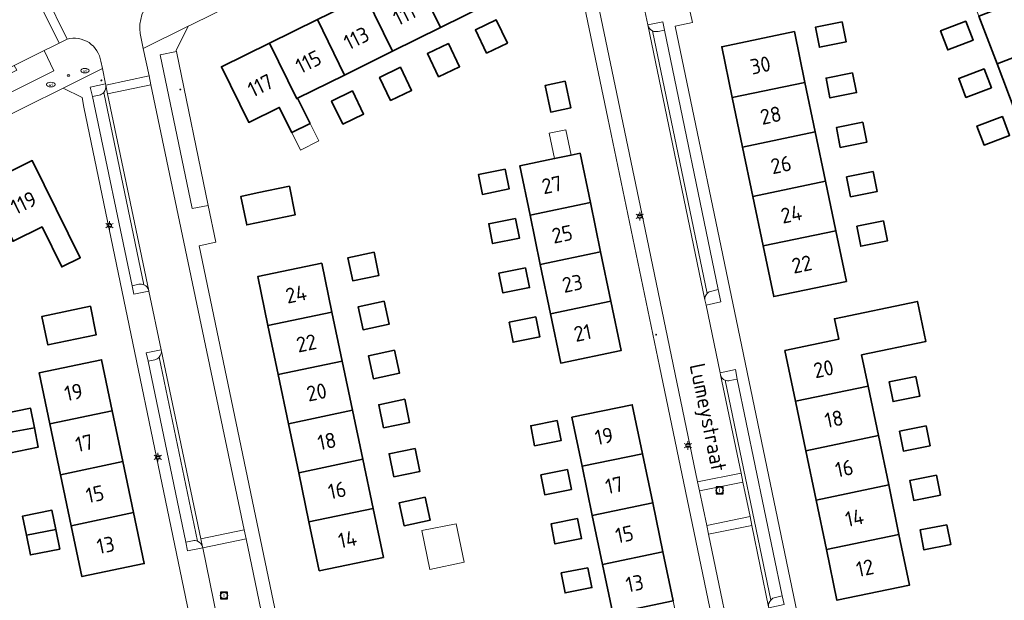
# Model space of a CAD drawing. Header units: metres. Extents: x 140853 to 145288, y 474558 to 480269.
# Tile 260 of 428: x 143668 to 143783, y 479011 to 479079. Entities that reach past the tile are written whole.
import ezdxf
from ezdxf.enums import TextEntityAlignment as Align

# ---------------------------------------------------------------- set-up
doc = ezdxf.new("R2010")
doc.units = ezdxf.units.M
doc.header["$MEASUREMENT"] = 0
for name, color, linetype, lineweight in [('B-WE-GR-BEPLANTING_CULTUUR_HEESTERS-G', 90, 'Continuous', 18), ('B-WE-GR-GRAS_KRUIDENRIJK-G', 80, 'Continuous', 18), ('B-WE-GR-GROENVOORZIENING-G', 80, 'Continuous', 18), ('B-WE-IE-TERREINAFSCHEIDING_KUNSTMATIG_MUUR-G', 90, 'IE-TERREINAFSCHEIDING-KUNSTMATIG-DICHT', 18), ('B-WE-KL-ET_LS_OV_LICHTMAST-S', 190, 'Continuous', 18), ('B-WE-KL-WATER_BRANDLEIDING_PUT-S', 150, 'Continuous', 18), ('B-WE-KL-WATER_PUT-S', 170, 'Continuous', 18), ('B-WE-OG-BEBOUWING-G', 7, 'Continuous', 35), ('B-WE-OG-BEBOUWING_BIJGEBOUW-G', 7, 'Continuous', 18), ('B-WE-OG-BEBOUWING_HUISNUMMER-T18', 10, 'Continuous', 18), ('B-WE-OG-BEBOUWING_STRAATNAAM-T18', 10, 'Continuous', 18), ('B-WE-OG-TERREIN_ERF-G', 7, 'Continuous', 18), ('B-WE-RI-GWA_RIOOLPUT-S', 30, 'Continuous', 18), ('B-WE-VH-GOOT-G', 170, 'Continuous', 18), ('B-WE-VH-VERHARDING_BETONSTRAATSTEEN-G', 252, 'Continuous', 18), ('B-WE-VH-VERHARDING_TEGEL-G', 252, 'Continuous', 18), ('X-XX-XX-ALGEMEEN-S', 7, 'Continuous', 18)]:
    doc.layers.add(name, color=color, linetype=linetype, lineweight=lineweight)
doc.styles.add('NLCS-ISO', font='txt')
doc.linetypes.add('IE-TERREINAFSCHEIDING-KUNSTMATIG-DICHT', pattern='A,8,-1,[82,NLCS.shx,S=0.75,R=90,X=0,Y=0],-1', length=10)

# ---------------------------------------------------------------- blocks, each defined once
blk = doc.blocks.new('SIE-WEG_AFVALBAK_TYPE_01')
for radius in [0.25, 0.156]:
    blk.add_circle((0, 0), radius)
blk = doc.blocks.new('B-SIE-WEG_LICHTMAST-SO')
at = {"ltscale": 0.1}
for p, q in [((-1.1, 0.63), (-2.19, 1.27)), ((0, 1.27), (0, 2.53)), ((1.1, 0.63), (2.19, 1.27)), ((-1.1, -0.63), (-2.19, -1.27)), ((0, -1.27), (0, -2.53)), ((1.1, -0.63), (2.19, -1.27))]:
    blk.add_line(p, q, dxfattribs=at)
at = {"flags": 128}
for points in [[(-1.16, 0.5), (1.16, 0.5)], [(-1.16, -0.5), (1.16, -0.5)]]:
    blk.add_lwpolyline(points, dxfattribs=at)
at = {"ltscale": 0.1}
blk.add_circle((0, 0), 1.27, dxfattribs=at)
at = {"style": 'NLCS-ISO'}
blk.add_attdef('TYPE', text='', height=1.8, dxfattribs=at).set_placement((0, 2.53), align=Align.BOTTOM_CENTER)
blk = doc.blocks.new('SRI-PUT_INSPECTIE-SO')
at = {"lineweight": -3, "flags": 128}
blk.add_lwpolyline([(-2, -2), (2, -2), (2, 2), (-2, 2)], close=True, dxfattribs=at)
at = {"lineweight": -3, "ltscale": 1.5}
blk.add_circle((0, 0), 2, dxfattribs=at)
at = {"ltscale": 0.1, "style": 'NLCS-ISO'}
blk.add_text('I', height=2.5, dxfattribs=at).set_placement((0, -0.01), align=Align.MIDDLE_CENTER)
blk = doc.blocks.new('SKL-WATERLEIDINGPUT-SO')
at = {"color": 0, "linetype": 'ByBlock', "lineweight": 18}
blk.add_ellipse((0, 0), major_axis=(2.5, 0), ratio=0.54, dxfattribs=at)
at = {"color": 0, "linetype": 'ByBlock', "lineweight": 18, "style": 'NLCS-ISO'}
blk.add_text('wl', height=1.8, dxfattribs=at).set_placement((0, 0), align=Align.MIDDLE_CENTER)
blk = doc.blocks.new('SIE-WEG_STRAATPOT_BRANDKRAAN-SO')
blk.add_ellipse((0, 0), major_axis=(-0.729, 0), ratio=0.685994)
at = {"style": 'NLCS-ISO'}
blk.add_text('BR', height=0.4, dxfattribs=at).set_placement((-0.3, -0.15))

msp = doc.modelspace()

# ---------------------------------------------------------------- linework, layer by layer
at = {"layer": 'B-WE-GR-BEPLANTING_CULTUUR_HEESTERS-G', "ltscale": 0.2, "flags": 128}
msp.add_lwpolyline([(143685.939, 479075.394), (143684.037, 479075), (143687.81, 479056.959), (143689.693, 479057.295), (143685.939, 479075.394)], close=True, dxfattribs=at)
at = {"layer": 'B-WE-GR-GRAS_KRUIDENRIJK-G', "ltscale": 0.2, "flags": 128}
msp.add_lwpolyline([(143660.971, 479067.889), (143671.521, 479073.132), (143670.391, 479075.494), (143666.873, 479073.757), (143667.173, 479073.205), (143660.118, 479069.65), (143660.971, 479067.889)], close=True, dxfattribs=at)
at = {"layer": 'B-WE-GR-GROENVOORZIENING-G', "ltscale": 0.2, "flags": 128}
for points in [[(143742.572, 479077.753), (143743.317, 479077.895), (143743.116, 479078.892), (143741.354, 479078.522), (143741.354, 479078.522, 0.2373836), (143741.932, 479077.815), (143741.932, 479077.815, 0.1624888), (143742.572, 479077.753)], [(143677.613, 479071.603), (143675.792, 479071.203), (143676.071, 479070.115), (143676.855, 479070.275), (143676.855, 479070.275, 0.1611748), (143677.395, 479070.56), (143677.395, 479070.56, 0.2330403), (143677.642, 479071.439), (143677.642, 479071.439), (143677.613, 479071.603)], [(143680.733, 479047.878), (143680.94, 479046.89), (143682.714, 479047.251), (143682.708, 479047.278), (143682.708, 479047.278, 0.2396851), (143682.125, 479047.984), (143682.125, 479047.984, 0.151692), (143681.525, 479048.049), (143681.525, 479048.049), (143680.733, 479047.878)], [(143748.086, 479046.227), (143748.118, 479046.076), (143748.219, 479045.579), (143749.97, 479045.965), (143749.644, 479047.442), (143748.882, 479047.236), (143748.882, 479047.236, 0.1720603), (143748.336, 479046.968), (143748.336, 479046.968, 0.2268514), (143748.086, 479046.227)], [(143684.159, 479040.359), (143682.403, 479039.997), (143682.609, 479038.996), (143683.387, 479039.177), (143683.387, 479039.177, 0.1504425), (143683.909, 479039.488), (143683.909, 479039.488, 0.2316194), (143684.159, 479040.359)], [(143751.023, 479036.727), (143751.882, 479036.914), (143751.664, 479038.019), (143749.878, 479037.651), (143749.933, 479037.387), (143749.933, 479037.387, 0.2388081), (143750.471, 479036.769), (143750.471, 479036.769, 0.1557228), (143751.023, 479036.727)], [(143687.255, 479016.736), (143689.039, 479017.077), (143688.997, 479017.191), (143688.997, 479017.191, 0.243133), (143688.437, 479017.865), (143688.437, 479017.865, 0.1636015), (143687.826, 479017.911), (143687.826, 479017.911), (143687.057, 479017.742), (143687.255, 479016.736)], [(143755.577, 479010.159), (143755.606, 479010.021), (143757.381, 479010.401), (143757.156, 479011.419), (143756.391, 479011.255), (143756.391, 479011.255, 0.1702062), (143755.823, 479010.946), (143755.823, 479010.946, 0.221314), (143755.577, 479010.159)]]:
    msp.add_lwpolyline(points, format="xyb", close=True, dxfattribs=at)
at = {"layer": 'B-WE-IE-TERREINAFSCHEIDING_KUNSTMATIG_MUUR-G', "ltscale": 0.2, "flags": 128}
msp.add_lwpolyline([(143685.939, 479075.394), (143689.693, 479057.295)], dxfattribs=at)
at = {"layer": 'B-WE-OG-BEBOUWING-G', "ltscale": 0.2, "flags": 128}
for points in [[(143716.999, 479078.2), (143722.637, 479080.984), (143719.447, 479087.478), (143713.805, 479084.703), (143716.999, 479078.2)], [(143711.361, 479075.415), (143716.999, 479078.2), (143713.805, 479084.703), (143708.162, 479081.928), (143711.361, 479075.415)], [(143790.471, 479077.031), (143788.332, 479082.626), (143780.289, 479079.55), (143782.429, 479073.955), (143790.471, 479077.031)], [(143705.724, 479072.631), (143711.361, 479075.415), (143708.162, 479081.928), (143702.52, 479079.153), (143705.724, 479072.631)], [(143705.724, 479072.631), (143702.52, 479079.153), (143696.877, 479076.379), (143700.086, 479069.847), (143700.186, 479069.896), (143705.724, 479072.631)], [(143722.408, 479075.207), (143724.867, 479076.392), (143723.556, 479079.112), (143721.098, 479077.927), (143722.408, 479075.207)], [(143764.209, 479078.868), (143761.082, 479078.241), (143761.541, 479075.896), (143764.679, 479076.524), (143764.209, 479078.868)], [(143778.775, 479078.957), (143775.791, 479077.829), (143776.626, 479075.59), (143779.619, 479076.721), (143778.775, 479078.957)], [(143759.843, 479071.763), (143758.602, 479077.725), (143750.065, 479075.948), (143751.306, 479069.986), (143759.843, 479071.763)], [(143784.568, 479068.36), (143792.61, 479071.436), (143790.471, 479077.031), (143782.429, 479073.955), (143784.568, 479068.36)], [(143696.877, 479076.379), (143691.235, 479073.604), (143694.448, 479067.062), (143698.034, 479068.833), (143699.5, 479065.866), (143701.652, 479066.928), (143700.186, 479069.896), (143700.086, 479069.847), (143696.877, 479076.379)], [(143716.771, 479072.423), (143719.229, 479073.608), (143717.919, 479076.327), (143715.46, 479075.142), (143716.771, 479072.423)], [(143711.133, 479069.638), (143713.592, 479070.823), (143712.281, 479073.543), (143709.822, 479072.358), (143711.133, 479069.638)], [(143780.914, 479073.362), (143777.93, 479072.235), (143778.765, 479069.995), (143781.759, 479071.126), (143780.914, 479073.362)], [(143731.656, 479071.905), (143729.306, 479071.418), (143729.956, 479068.284), (143732.306, 479068.772), (143731.656, 479071.905)], [(143765.451, 479072.906), (143762.323, 479072.279), (143762.782, 479069.934), (143765.92, 479070.562), (143765.451, 479072.906)], [(143705.495, 479066.854), (143707.954, 479068.039), (143706.643, 479070.759), (143704.185, 479069.574), (143705.495, 479066.854)], [(143752.517, 479064.17), (143761.054, 479065.948), (143759.843, 479071.763), (143751.306, 479069.986), (143752.517, 479064.17)], [(143783.053, 479067.767), (143780.069, 479066.64), (143780.904, 479064.401), (143783.898, 479065.531), (143783.053, 479067.767)], [(143766.661, 479067.09), (143763.534, 479066.464), (143763.993, 479064.118), (143767.131, 479064.747), (143766.661, 479067.09)], [(143761.054, 479065.948), (143752.517, 479064.17), (143753.724, 479058.375), (143762.261, 479060.152), (143761.054, 479065.948)], [(143732.366, 479063.219), (143730.408, 479062.812), (143726.326, 479061.965), (143727.526, 479056.17), (143734.617, 479057.642), (143733.414, 479063.436), (143732.366, 479063.219)], [(143663.434, 479059.827), (143666.758, 479053.104), (143670.147, 479054.779), (143672.469, 479050.082), (143674.638, 479051.155), (143668.992, 479062.575), (143663.434, 479059.827)], [(143724.593, 479061.583), (143721.465, 479060.956), (143721.924, 479058.611), (143725.062, 479059.239), (143724.593, 479061.583)], [(143767.868, 479061.295), (143764.74, 479060.668), (143765.2, 479058.323), (143768.337, 479058.951), (143767.868, 479061.295)], [(143699.226, 479059.559), (143695.434, 479058.77), (143693.518, 479058.372), (143694.215, 479055.024), (143699.923, 479056.211), (143699.226, 479059.559)], [(143754.935, 479052.559), (143763.472, 479054.337), (143762.261, 479060.152), (143753.724, 479058.375), (143754.935, 479052.559)], [(143727.526, 479056.17), (143728.726, 479050.375), (143735.82, 479051.848), (143734.617, 479057.642), (143727.526, 479056.17)], [(143725.796, 479055.788), (143722.668, 479055.162), (143723.127, 479052.817), (143726.265, 479053.445), (143725.796, 479055.788)], [(143765.951, 479054.853), (143766.411, 479052.507), (143769.548, 479053.136), (143769.079, 479055.479), (143765.951, 479054.853)], [(143763.472, 479054.337), (143754.935, 479052.559), (143756.176, 479046.597), (143764.713, 479048.374), (143763.472, 479054.337)], [(143709.176, 479051.799), (143706.117, 479051.159), (143706.683, 479048.453), (143709.745, 479049.094), (143709.176, 479051.799)], [(143729.926, 479044.581), (143737.022, 479046.053), (143735.82, 479051.848), (143728.726, 479050.375), (143729.926, 479044.581)], [(143704.235, 479044.763), (143703.027, 479050.524), (143695.5, 479048.948), (143696.706, 479043.186), (143704.235, 479044.763)], [(143726.998, 479049.994), (143723.87, 479049.368), (143724.33, 479047.022), (143727.468, 479047.651), (143726.998, 479049.994)], [(143675.825, 479045.462), (143670.139, 479044.269), (143670.841, 479040.922), (143676.527, 479042.115), (143675.825, 479045.462)], [(143710.381, 479046.05), (143707.322, 479045.409), (143707.888, 479042.704), (143710.95, 479043.345), (143710.381, 479046.05)], [(143737.022, 479046.053), (143729.926, 479044.581), (143731.126, 479038.786), (143738.225, 479040.26), (143737.022, 479046.053)], [(143758.735, 479034.305), (143767.272, 479036.083), (143766.51, 479039.745), (143774.048, 479041.32), (143773.065, 479046.028), (143763.305, 479043.989), (143763.809, 479041.577), (143757.495, 479040.263), (143758.735, 479034.305)], [(143705.442, 479039.001), (143704.235, 479044.763), (143696.706, 479043.186), (143697.912, 479037.425), (143705.442, 479039.001)], [(143728.201, 479044.2), (143725.073, 479043.574), (143725.533, 479041.228), (143728.67, 479041.857), (143728.201, 479044.2)], [(143711.601, 479040.291), (143708.542, 479039.65), (143709.108, 479036.945), (143712.17, 479037.586), (143711.601, 479040.291)], [(143678.399, 479033.192), (143677.143, 479039.179), (143669.802, 479037.639), (143671.058, 479031.653), (143678.399, 479033.192)], [(143699.118, 479031.663), (143706.65, 479033.24), (143705.442, 479039.001), (143697.912, 479037.425), (143699.118, 479031.663)], [(143772.879, 479037.225), (143769.751, 479036.599), (143770.211, 479034.253), (143773.349, 479034.882), (143772.879, 479037.225)], [(143767.272, 479036.083), (143758.735, 479034.305), (143759.946, 479028.49), (143768.483, 479030.267), (143767.272, 479036.083)], [(143712.797, 479034.527), (143709.737, 479033.886), (143710.304, 479031.181), (143713.365, 479031.822), (143712.797, 479034.527)], [(143733.645, 479026.655), (143740.743, 479028.13), (143739.545, 479033.895), (143732.447, 479032.42), (143733.645, 479026.655)], [(143665.797, 479030.549), (143669.249, 479031.191), (143668.792, 479033.474), (143665.349, 479032.785), (143665.797, 479030.549)], [(143678.399, 479033.192), (143671.058, 479031.653), (143672.314, 479025.666), (143679.655, 479027.205), (143678.399, 479033.192)], [(143700.325, 479025.901), (143707.858, 479027.478), (143706.65, 479033.24), (143699.118, 479031.663), (143700.325, 479025.901)], [(143730.724, 479032.042), (143727.596, 479031.415), (143728.055, 479029.07), (143731.193, 479029.698), (143730.724, 479032.042)], [(143774.09, 479031.41), (143770.962, 479030.784), (143771.422, 479028.438), (143774.559, 479029.067), (143774.09, 479031.41)], [(143665.797, 479030.549), (143666.263, 479028.219), (143669.706, 479028.909), (143669.249, 479031.191), (143665.797, 479030.549)], [(143759.946, 479028.49), (143761.152, 479022.694), (143769.689, 479024.472), (143768.483, 479030.267), (143759.946, 479028.49)], [(143714.004, 479028.765), (143710.945, 479028.125), (143711.511, 479025.42), (143714.573, 479026.061), (143714.004, 479028.765)], [(143740.743, 479028.13), (143733.645, 479026.655), (143734.843, 479020.89), (143741.941, 479022.365), (143740.743, 479028.13)], [(143673.571, 479019.679), (143680.911, 479021.218), (143679.655, 479027.205), (143672.314, 479025.666), (143673.571, 479019.679)], [(143707.858, 479027.478), (143700.325, 479025.901), (143701.531, 479020.139), (143709.065, 479021.717), (143707.858, 479027.478)], [(143731.922, 479026.277), (143728.794, 479025.65), (143729.254, 479023.305), (143732.391, 479023.933), (143731.922, 479026.277)], [(143775.297, 479025.614), (143772.169, 479024.988), (143772.628, 479022.642), (143775.766, 479023.271), (143775.297, 479025.614)], [(143761.152, 479022.694), (143762.363, 479016.879), (143770.9, 479018.656), (143769.689, 479024.472), (143761.152, 479022.694)], [(143715.21, 479023.014), (143712.15, 479022.373), (143712.717, 479019.668), (143715.778, 479020.309), (143715.21, 479023.014)], [(143743.14, 479016.601), (143741.941, 479022.365), (143734.843, 479020.89), (143736.041, 479015.125), (143743.14, 479016.601)], [(143668.309, 479018.575), (143671.761, 479019.217), (143671.304, 479021.5), (143667.861, 479020.811), (143668.309, 479018.575)], [(143673.571, 479019.679), (143674.827, 479013.692), (143682.167, 479015.231), (143680.911, 479021.218), (143673.571, 479019.679)], [(143709.065, 479021.717), (143701.531, 479020.139), (143702.737, 479014.377), (143710.273, 479015.955), (143709.065, 479021.717)], [(143733.12, 479020.512), (143729.992, 479019.886), (143730.452, 479017.54), (143733.59, 479018.169), (143733.12, 479020.512)], [(143776.507, 479019.799), (143773.38, 479019.173), (143773.839, 479016.827), (143776.977, 479017.456), (143776.507, 479019.799)], [(143671.761, 479019.217), (143668.309, 479018.575), (143668.775, 479016.245), (143672.218, 479016.935), (143671.761, 479019.217)], [(143770.9, 479018.656), (143762.363, 479016.879), (143763.604, 479010.922), (143772.14, 479012.699), (143770.9, 479018.656)], [(143743.14, 479016.601), (143736.041, 479015.125), (143737.239, 479009.361), (143744.338, 479010.836), (143743.14, 479016.601)], [(143734.318, 479014.747), (143731.19, 479014.121), (143731.65, 479011.775), (143734.788, 479012.404), (143734.318, 479014.747)]]:
    msp.add_lwpolyline(points, close=True, dxfattribs=at)
at = {"layer": 'B-WE-OG-BEBOUWING_BIJGEBOUW-G', "ltscale": 0.2, "flags": 128}
for points in [[(143701.652, 479066.928), (143699.5, 479065.866), (143700.52, 479063.8), (143702.677, 479064.879), (143701.652, 479066.928)], [(143730.408, 479062.812), (143732.366, 479063.219), (143731.746, 479066.205), (143729.788, 479065.798), (143730.408, 479062.812)], [(143719.794, 479015.403), (143718.838, 479019.904), (143714.781, 479019.104), (143715.75, 479014.544), (143719.794, 479015.403)]]:
    msp.add_lwpolyline(points, close=True, dxfattribs=at)
at = {"layer": 'B-WE-OG-TERREIN_ERF-G', "ltscale": 0.2, "flags": 128}
for points in [[(143785.933, 479097.282), (143774.673, 479120.012), (143774.118, 479121.132), (143742.91, 479105.788), (143741.519, 479102.907), (143741.537, 479102.821), (143745.421, 479084.399), (143745.421, 479084.399), (143746.346, 479080.017), (143746.604, 479078.796), (143744.585, 479078.375), (143751.984, 479042.792), (143759.348, 479007.38), (143760.883, 479000), (143766.964, 478970.79), (143768.946, 478971.131), (143768.979, 478970.972), (143769.856, 478966.762), (143773.659, 478948.487), (143773.68, 478948.386), (143776.07, 478946.577), (143818.984, 478948.766)], [(143750.089, 479003.211), (143742.734, 479038.442), (143736.655, 479067.564), (143730.429, 479097.386), (143728.2, 479098.459), (143687.745, 479078.573), (143687.322, 479078.365), (143685.915, 479075.511), (143685.939, 479075.394), (143689.693, 479057.295), (143689.693, 479057.295), (143690.59, 479053.004), (143688.615, 479052.58), (143699.607, 479000)]]:
    msp.add_lwpolyline(points, dxfattribs=at)
for points in [[(143788.332, 479082.626), (143790.471, 479077.031), (143792.61, 479071.436), (143794.75, 479065.841), (143786.707, 479062.766), (143784.568, 479068.36), (143782.429, 479073.955), (143780.289, 479079.55), (143778.149, 479085.146), (143776.961, 479088.254), (143773.925, 479087.094), (143772.975, 479089.578), (143776.011, 479090.739), (143784.053, 479093.815), (143786.192, 479088.22), (143788.332, 479082.626)], [(143722.637, 479080.984), (143716.999, 479078.2), (143711.361, 479075.415), (143705.724, 479072.631), (143700.186, 479069.896), (143701.652, 479066.928), (143699.5, 479065.866), (143698.034, 479068.833), (143694.448, 479067.062), (143691.235, 479073.604), (143696.877, 479076.379), (143702.52, 479079.153), (143708.162, 479081.928), (143713.805, 479084.703), (143719.447, 479087.478), (143725.087, 479090.251), (143728.275, 479083.769), (143722.637, 479080.984)], [(143722.408, 479075.207), (143721.098, 479077.927), (143723.556, 479079.112), (143724.867, 479076.392), (143722.408, 479075.207)], [(143764.209, 479078.868), (143764.679, 479076.524), (143761.541, 479075.896), (143761.082, 479078.241), (143764.209, 479078.868)], [(143778.775, 479078.957), (143779.619, 479076.721), (143776.626, 479075.59), (143775.791, 479077.829), (143778.775, 479078.957)], [(143759.843, 479071.763), (143761.054, 479065.948), (143762.261, 479060.152), (143763.472, 479054.337), (143764.713, 479048.374), (143756.176, 479046.597), (143754.935, 479052.559), (143753.724, 479058.375), (143752.517, 479064.17), (143751.306, 479069.986), (143750.065, 479075.948), (143758.602, 479077.725), (143759.843, 479071.763)], [(143716.771, 479072.423), (143715.46, 479075.142), (143717.919, 479076.327), (143719.229, 479073.608), (143716.771, 479072.423)], [(143711.133, 479069.638), (143709.822, 479072.358), (143712.281, 479073.543), (143713.592, 479070.823), (143711.133, 479069.638)], [(143780.914, 479073.362), (143781.759, 479071.126), (143778.765, 479069.995), (143777.93, 479072.235), (143780.914, 479073.362)], [(143731.656, 479071.905), (143732.306, 479068.772), (143729.956, 479068.284), (143729.306, 479071.418), (143731.656, 479071.905)], [(143765.451, 479072.906), (143765.92, 479070.562), (143762.782, 479069.934), (143762.323, 479072.279), (143765.451, 479072.906)], [(143675.076, 479068.858), (143674.844, 479069.98), (143672.632, 479071.099), (143646.002, 479057.919), (143630.025, 479050.011), (143628.614, 479047.262), (143637.37, 479004.897), (143645.77, 478964.471), (143647.7, 478964.869), (143647.996, 478963.385), (143652.374, 478942.352), (143654.797, 478940.47), (143699.262, 478942.709), (143700.753, 478944.567), (143700.892, 478944.74), (143695.677, 478969.698), (143689.344, 479000), (143675.076, 479068.858)], [(143705.495, 479066.854), (143704.185, 479069.574), (143706.643, 479070.759), (143707.954, 479068.039), (143705.495, 479066.854)], [(143783.053, 479067.767), (143783.898, 479065.531), (143780.904, 479064.401), (143780.069, 479066.64), (143783.053, 479067.767)], [(143766.661, 479067.09), (143767.131, 479064.747), (143763.993, 479064.118), (143763.534, 479066.464), (143766.661, 479067.09)], [(143730.408, 479062.812), (143732.366, 479063.219), (143733.414, 479063.436), (143734.617, 479057.642), (143735.82, 479051.848), (143737.022, 479046.053), (143738.225, 479040.26), (143731.126, 479038.786), (143729.926, 479044.581), (143728.726, 479050.375), (143727.526, 479056.17), (143726.326, 479061.965), (143730.408, 479062.812)], [(143661.326, 479050.419), (143662.279, 479048.492), (143664.278, 479049.48), (143665.691, 479046.619), (143663.693, 479045.632), (143661.791, 479044.692), (143660.418, 479047.471), (143656.797, 479045.68), (143656.517, 479046.245), (143654.052, 479045.026), (143651.566, 479050.055), (143654.022, 479051.27), (143652.471, 479054.407), (143658.002, 479057.141), (143663.434, 479059.827), (143668.992, 479062.575), (143674.638, 479051.155), (143672.469, 479050.082), (143670.147, 479054.779), (143666.758, 479053.104), (143661.326, 479050.419)], [(143724.593, 479061.583), (143725.062, 479059.239), (143721.924, 479058.611), (143721.465, 479060.956), (143724.593, 479061.583)], [(143767.868, 479061.295), (143768.337, 479058.951), (143765.2, 479058.323), (143764.74, 479060.668), (143767.868, 479061.295)], [(143695.434, 479058.77), (143699.226, 479059.559), (143699.923, 479056.211), (143694.215, 479055.024), (143693.518, 479058.372), (143695.434, 479058.77)], [(143725.796, 479055.788), (143726.265, 479053.445), (143723.127, 479052.817), (143722.668, 479055.162), (143725.796, 479055.788)], [(143765.951, 479054.853), (143769.079, 479055.479), (143769.548, 479053.136), (143766.411, 479052.507), (143765.951, 479054.853)], [(143709.176, 479051.799), (143709.745, 479049.094), (143706.683, 479048.453), (143706.117, 479051.159), (143709.176, 479051.799)], [(143704.235, 479044.763), (143705.442, 479039.001), (143706.65, 479033.24), (143707.858, 479027.478), (143709.065, 479021.717), (143710.273, 479015.955), (143702.737, 479014.377), (143701.531, 479020.139), (143700.325, 479025.901), (143699.118, 479031.663), (143697.912, 479037.425), (143696.706, 479043.186), (143695.5, 479048.948), (143703.027, 479050.524), (143704.235, 479044.763)], [(143726.998, 479049.994), (143727.468, 479047.651), (143724.33, 479047.022), (143723.87, 479049.368), (143726.998, 479049.994)], [(143675.825, 479045.462), (143676.527, 479042.115), (143670.841, 479040.922), (143670.139, 479044.269), (143675.825, 479045.462)], [(143710.381, 479046.05), (143710.95, 479043.345), (143707.888, 479042.704), (143707.322, 479045.409), (143710.381, 479046.05)], [(143761.152, 479022.694), (143759.946, 479028.49), (143758.735, 479034.305), (143757.495, 479040.263), (143763.809, 479041.577), (143763.305, 479043.989), (143773.065, 479046.028), (143774.048, 479041.32), (143766.51, 479039.745), (143767.272, 479036.083), (143768.483, 479030.267), (143769.689, 479024.472), (143770.9, 479018.656), (143772.14, 479012.699), (143763.604, 479010.922), (143762.363, 479016.879), (143761.152, 479022.694)], [(143728.201, 479044.2), (143728.67, 479041.857), (143725.533, 479041.228), (143725.073, 479043.574), (143728.201, 479044.2)], [(143711.601, 479040.291), (143712.17, 479037.586), (143709.108, 479036.945), (143708.542, 479039.65), (143711.601, 479040.291)], [(143680.911, 479021.218), (143682.167, 479015.231), (143674.827, 479013.692), (143673.571, 479019.679), (143672.314, 479025.666), (143671.058, 479031.653), (143669.802, 479037.639), (143677.143, 479039.179), (143678.399, 479033.192), (143679.655, 479027.205), (143680.911, 479021.218)], [(143772.879, 479037.225), (143773.349, 479034.882), (143770.211, 479034.253), (143769.751, 479036.599), (143772.879, 479037.225)], [(143712.797, 479034.527), (143713.365, 479031.822), (143710.304, 479031.181), (143709.737, 479033.886), (143712.797, 479034.527)], [(143741.941, 479022.365), (143743.14, 479016.601), (143744.338, 479010.836), (143745.536, 479005.071), (143738.437, 479003.596), (143737.239, 479009.361), (143736.041, 479015.125), (143734.843, 479020.89), (143733.645, 479026.655), (143732.447, 479032.42), (143739.545, 479033.895), (143740.743, 479028.13), (143741.941, 479022.365)], [(143669.249, 479031.191), (143669.706, 479028.909), (143666.263, 479028.219), (143665.797, 479030.549), (143665.349, 479032.785), (143668.792, 479033.474), (143669.249, 479031.191)], [(143730.724, 479032.042), (143731.193, 479029.698), (143728.055, 479029.07), (143727.596, 479031.415), (143730.724, 479032.042)], [(143774.09, 479031.41), (143774.559, 479029.067), (143771.422, 479028.438), (143770.962, 479030.784), (143774.09, 479031.41)], [(143714.004, 479028.765), (143714.573, 479026.061), (143711.511, 479025.42), (143710.945, 479028.125), (143714.004, 479028.765)], [(143731.922, 479026.277), (143732.391, 479023.933), (143729.254, 479023.305), (143728.794, 479025.65), (143731.922, 479026.277)], [(143775.297, 479025.614), (143775.766, 479023.271), (143772.628, 479022.642), (143772.169, 479024.988), (143775.297, 479025.614)], [(143715.21, 479023.014), (143715.778, 479020.309), (143712.717, 479019.668), (143712.15, 479022.373), (143715.21, 479023.014)], [(143668.309, 479018.575), (143667.861, 479020.811), (143671.304, 479021.5), (143671.761, 479019.217), (143672.218, 479016.935), (143668.775, 479016.245), (143668.309, 479018.575)], [(143733.12, 479020.512), (143733.59, 479018.169), (143730.452, 479017.54), (143729.992, 479019.886), (143733.12, 479020.512)], [(143776.507, 479019.799), (143776.977, 479017.456), (143773.839, 479016.827), (143773.38, 479019.173), (143776.507, 479019.799)], [(143734.318, 479014.747), (143734.788, 479012.404), (143731.65, 479011.775), (143731.19, 479014.121), (143734.318, 479014.747)]]:
    msp.add_lwpolyline(points, close=True, dxfattribs=at)
at = {"layer": 'B-WE-VH-GOOT-G', "ltscale": 0.2, "flags": 128}
for points in [[(143748.086, 479046.227), (143741.354, 479078.522)], [(143677.856, 479070.402), (143682.708, 479047.278)], [(143684.159, 479040.359), (143688.828, 479018.124)], [(143752.341, 479025.848), (143749.933, 479037.387)], [(143752.546, 479024.808), (143752.341, 479025.848)], [(143753.386, 479020.751), (143752.546, 479024.808)], [(143753.61, 479019.711), (143753.386, 479020.751)], [(143755.577, 479010.159), (143753.61, 479019.711)]]:
    msp.add_lwpolyline(points, dxfattribs=at)
at = {"layer": 'B-WE-VH-VERHARDING_BETONSTRAATSTEEN-G', "ltscale": 0.2, "flags": 128}
for points in [[(143759.348, 479007.38), (143751.984, 479042.792), (143744.585, 479078.375), (143746.604, 479078.796), (143746.346, 479080.017), (143746.346, 479080.017), (143745.421, 479084.399), (143743.509, 479084.018), (143739.666, 479102.394), (143738.264, 479102.088), (143742.083, 479083.783), (143742.3, 479082.801), (143740.541, 479082.404), (143741.354, 479078.522), (143743.116, 479078.892), (143743.317, 479077.895), (143749.644, 479047.442), (143749.97, 479045.965), (143748.219, 479045.579), (143749.878, 479037.651), (143751.664, 479038.019), (143751.882, 479036.914), (143757.156, 479011.419), (143757.381, 479010.401)], [(143731.426, 479100.651), (143741.047, 479054.499), (143747.202, 479024.823), (143752.341, 479025.848), (143752.546, 479024.808), (143753.386, 479020.751), (143753.61, 479019.711), (143748.521, 479018.679), (143751.981, 479001.912)], [(143699.607, 479000), (143688.615, 479052.58), (143690.59, 479053.004), (143689.693, 479057.295), (143687.81, 479056.959), (143684.037, 479075), (143685.939, 479075.394), (143685.915, 479075.511), (143687.322, 479078.365), (143682.054, 479075.759), (143682.743, 479072.518), (143682.938, 479071.478), (143693.914, 479019.176), (143694.14, 479018.126), (143696.966, 479004.543)], [(143690.753, 479008.82), (143689.039, 479017.077), (143687.255, 479016.736), (143687.057, 479017.742), (143682.609, 479038.996), (143682.403, 479039.997), (143684.159, 479040.359), (143682.714, 479047.251), (143680.94, 479046.89), (143680.733, 479047.878), (143676.071, 479070.115), (143675.792, 479071.203), (143677.613, 479071.603), (143677.239, 479073.378), (143672.632, 479071.099), (143674.844, 479069.98), (143675.076, 479068.858), (143689.344, 479000)]]:
    msp.add_lwpolyline(points, dxfattribs=at)
for points in [[(143684.125, 479082.32), (143684.319, 479082.41), (143681.672, 479087.724), (143670.487, 479082.19), (143673.101, 479076.843), (143673.101, 479076.843, -0.4513865), (143677.057, 479074.24), (143677.057, 479074.24), (143677.239, 479073.378), (143677.613, 479071.603), (143677.642, 479071.439), (143682.743, 479072.518), (143682.054, 479075.759), (143681.804, 479076.936), (143681.804, 479076.936, -0.2443687), (143682.718, 479081.167), (143682.718, 479081.167, -0.0936805), (143684.125, 479082.32)], [(143748.336, 479046.968, -0.1720603), (143748.882, 479047.236), (143748.882, 479047.236), (143749.644, 479047.442), (143743.317, 479077.895), (143742.572, 479077.753), (143742.572, 479077.753, -0.1624888), (143741.932, 479077.815), (143741.932, 479077.815), (143748.336, 479046.968)], [(143688.437, 479017.865, -0.243133), (143688.997, 479017.191), (143688.997, 479017.191), (143688.828, 479018.124), (143693.914, 479019.176), (143682.938, 479071.478), (143677.856, 479070.402), (143677.642, 479071.439), (143677.642, 479071.439, -0.2330403), (143677.395, 479070.56), (143677.395, 479070.56), (143682.125, 479047.984), (143682.125, 479047.984, -0.2396851), (143682.708, 479047.278), (143682.708, 479047.278), (143682.714, 479047.251), (143684.159, 479040.359), (143684.159, 479040.359, -0.2316194), (143683.909, 479039.488), (143683.909, 479039.488), (143688.437, 479017.865)], [(143680.733, 479047.878), (143681.525, 479048.049), (143681.525, 479048.049, -0.151692), (143682.125, 479047.984), (143682.125, 479047.984), (143677.395, 479070.56), (143677.395, 479070.56, -0.1611748), (143676.855, 479070.275), (143676.855, 479070.275), (143676.071, 479070.115), (143680.733, 479047.878)], [(143682.609, 479038.996), (143687.057, 479017.742), (143687.826, 479017.911), (143687.826, 479017.911, -0.1636015), (143688.437, 479017.865), (143688.437, 479017.865), (143683.909, 479039.488), (143683.909, 479039.488, -0.1504425), (143683.387, 479039.177), (143683.387, 479039.177), (143682.609, 479038.996)], [(143756.391, 479011.255), (143757.156, 479011.419), (143751.882, 479036.914), (143751.023, 479036.727), (143751.023, 479036.727, -0.1557228), (143750.471, 479036.769), (143750.471, 479036.769), (143755.823, 479010.946), (143755.823, 479010.946, -0.1702062), (143756.391, 479011.255)]]:
    msp.add_lwpolyline(points, format="xyb", close=True, dxfattribs=at)
for points in [[(143755.577, 479010.159, -0.221314), (143755.823, 479010.946), (143755.823, 479010.946), (143750.471, 479036.769), (143750.471, 479036.769, -0.2388081), (143749.933, 479037.387), (143749.933, 479037.387), (143749.878, 479037.651), (143748.219, 479045.579), (143748.118, 479046.076), (143748.086, 479046.227), (143748.086, 479046.227, -0.2268514), (143748.336, 479046.968), (143748.336, 479046.968), (143741.932, 479077.815), (143741.932, 479077.815, -0.2373836), (143741.354, 479078.522), (143741.354, 479078.522), (143740.541, 479082.404)], [(143646.002, 479057.919), (143672.632, 479071.099), (143672.632, 479071.099), (143677.239, 479073.378), (143677.057, 479074.24), (143677.057, 479074.24, 0.4513865), (143673.101, 479076.843), (143673.101, 479076.843), (143672.14, 479076.383), (143671.454, 479076.034), (143670.391, 479075.494), (143671.521, 479073.132), (143660.971, 479067.889)]]:
    msp.add_lwpolyline(points, format="xyb", dxfattribs=at)
for points in [[(143651.267, 479072.687), (143647.058, 479070.604), (143625.41, 479059.849), (143628.091, 479054.572), (143629.215, 479055.114), (143640.609, 479060.742), (143648.807, 479064.807), (143658.501, 479069.618), (143659.816, 479070.274), (143666.873, 479073.757), (143670.391, 479075.494), (143671.454, 479076.034), (143672.14, 479076.383), (143669.533, 479081.712), (143651.267, 479072.687)], [(143669.533, 479081.712), (143672.14, 479076.383), (143673.101, 479076.843), (143670.487, 479082.19), (143669.533, 479081.712)], [(143677.642, 479071.439), (143677.856, 479070.402), (143682.938, 479071.478), (143682.743, 479072.518), (143677.642, 479071.439)], [(143752.546, 479024.808), (143752.341, 479025.848), (143747.202, 479024.823), (143747.459, 479023.781), (143752.546, 479024.808)], [(143753.386, 479020.751), (143752.546, 479024.808), (143747.459, 479023.781), (143748.291, 479019.719), (143753.386, 479020.751)], [(143753.61, 479019.711), (143753.386, 479020.751), (143748.291, 479019.719), (143748.521, 479018.679), (143753.61, 479019.711)], [(143689.039, 479017.077), (143694.14, 479018.126), (143693.914, 479019.176), (143688.828, 479018.124), (143688.997, 479017.191), (143689.039, 479017.077)], [(143691.871, 479003.491), (143696.966, 479004.543), (143694.14, 479018.126), (143689.039, 479017.077), (143690.753, 479008.82), (143690.778, 479008.7), (143691.871, 479003.491)]]:
    msp.add_lwpolyline(points, close=True, dxfattribs=at)
at = {"layer": 'B-WE-VH-VERHARDING_TEGEL-G', "ltscale": 0.2, "flags": 128}
msp.add_lwpolyline([(143742.734, 479038.442), (143750.089, 479003.211), (143750.273, 479002.33), (143750.759, 479000), (143756.339, 478973.012), (143756.522, 478972.131), (143761.511, 478948.087), (143763.116, 478948.401), (143762.923, 478949.463), (143757.257, 478976.535), (143751.981, 479001.912), (143748.521, 479018.679), (143748.291, 479019.719), (143747.459, 479023.781), (143747.202, 479024.823), (143741.047, 479054.499), (143731.426, 479100.651), (143731.197, 479101.674), (143728.2, 479098.459), (143730.429, 479097.386), (143736.655, 479067.564), (143742.734, 479038.442)], close=True, dxfattribs=at)
msp.add_lwpolyline([(143682.718, 479081.167, 0.2443687), (143681.804, 479076.936), (143681.804, 479076.936), (143682.054, 479075.759), (143687.322, 479078.365), (143687.745, 479078.573), (143728.2, 479098.459)], format="xyb", dxfattribs=at)

# ---------------------------------------------------------------- block references
at = {"layer": 'B-WE-KL-ET_LS_OV_LICHTMAST-S', "xscale": 0.2, "yscale": 0.2, "zscale": 0.2}
for p in [(143740.423, 479056.031), (143678.07, 479054.942), (143746.084, 479029.087), (143683.758, 479027.715)]:
    msp.add_blockref('B-SIE-WEG_LICHTMAST-SO', p, dxfattribs=at)
at = {"layer": 'B-WE-KL-WATER_BRANDLEIDING_PUT-S', "xscale": 0.2, "yscale": 0.2, "zscale": 0.2}
msp.add_blockref('SIE-WEG_STRAATPOT_BRANDKRAAN-SO', (143673.253, 479072.577), dxfattribs=at)
at = {"layer": 'B-WE-KL-WATER_PUT-S', "xscale": 0.2, "yscale": 0.2, "zscale": 0.2}
for p in [(143675.193, 479073.143), (143671.174, 479071.51)]:
    msp.add_blockref('SKL-WATERLEIDINGPUT-SO', p, dxfattribs=at)
at = {"layer": 'B-WE-RI-GWA_RIOOLPUT-S', "xscale": 0.2, "yscale": 0.2, "zscale": 0.2}
for p in [(143749.81, 479023.832), (143691.533, 479011.474)]:
    msp.add_blockref('SRI-PUT_INSPECTIE-SO', p, dxfattribs=at)
at = {"layer": 'X-XX-XX-ALGEMEEN-S', "xscale": 0.2, "yscale": 0.2, "zscale": 0.2}
for p in [(143677.125, 479072.001), (143686.406, 479070.936), (143742.351, 479042.124)]:
    msp.add_blockref('SIE-WEG_AFVALBAK_TYPE_01', p, dxfattribs=at)

# ---------------------------------------------------------------- texts
at = {"layer": 'B-WE-OG-BEBOUWING_HUISNUMMER-T18', "style": 'NLCS-ISO'}
for s, rotation, p in [('111', 26.2, (143712.749, 479079.726)), ('113', 26.2, (143707.107, 479076.951)), ('115', 26.2, (143701.463, 479074.176)), ('30', 11.8, (143754.602, 479073.781)), ('117', 26.2, (143695.822, 479071.402)), ('28', 11.8, (143755.827, 479067.894)), ('26', 11.8, (143757.037, 479062.088)), ('27', 11.7, (143730.099, 479059.725)), ('119', 26.3, (143667.985, 479057.615)), ('24', 11.8, (143758.245, 479056.283)), ('25', 11.7, (143731.302, 479053.931)), ('22', 11.8, (143759.471, 479050.394)), ('23', 11.7, (143732.504, 479048.138)), ('24', 11.8, (143700.018, 479046.887)), ('21', 11.7, (143733.707, 479042.343)), ('22', 11.8, (143701.224, 479041.125)), ('20', 11.8, (143762.031, 479038.1)), ('19', 11.8, (143673.856, 479035.364)), ('20', 11.8, (143702.43, 479035.364)), ('18', 11.8, (143763.257, 479032.213)), ('17', 11.8, (143675.112, 479029.377)), ('18', 11.8, (143703.637, 479029.602)), ('19', 11.7, (143736.228, 479030.199)), ('16', 11.8, (143764.465, 479026.407)), ('15', 11.8, (143676.368, 479023.39)), ('16', 11.8, (143704.843, 479023.84)), ('17', 11.7, (143737.426, 479024.434)), ('14', 11.8, (143765.674, 479020.602)), ('15', 11.8, (143738.624, 479018.669)), ('14', 11.8, (143706.049, 479018.078)), ('13', 11.8, (143677.624, 479017.403)), ('12', 11.8, (143766.899, 479014.716)), ('13', 11.7, (143739.823, 479012.904))]:
    msp.add_text(s, height=1.8, rotation=rotation, dxfattribs=at).set_placement(p, align=Align.MIDDLE_CENTER)
at = {"layer": 'B-WE-OG-BEBOUWING_STRAATNAAM-T18', "style": 'NLCS-ISO'}
msp.add_text('Lumeystraat', height=1.8, rotation=281.8, dxfattribs=at).set_placement((143748.466, 479032.419), align=Align.MIDDLE_CENTER)

doc.saveas('drawing.dxf')
